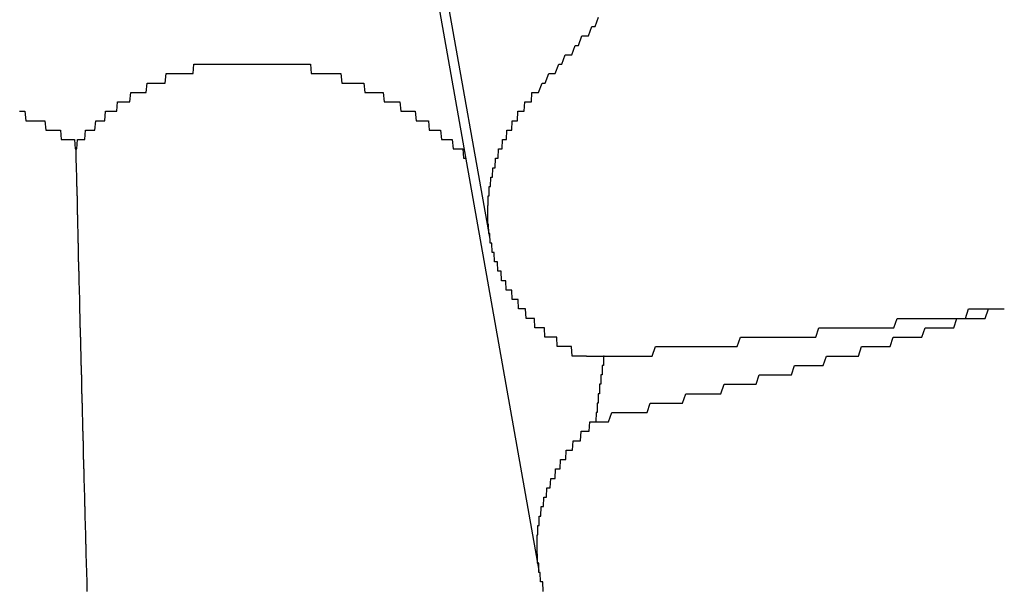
# Model space of a CAD drawing. Extents: x 1107 to 4046, y 937 to 3355.
# Tile 393 of 656: x 2136.579 to 2137.625, y 2701.935 to 2702.54. Entities that reach past the tile are written whole.
import ezdxf

# ---------------------------------------------------------------- set-up
doc = ezdxf.new("R2010")
doc.units = 0
doc.layers.add('KF_VIDA_L___C_REAR', color=7, linetype='CONTINUOUS')

# ---------------------------------------------------------------- blocks, each defined once
blk = doc.blocks.new('KF_VIDA_L___C_REAR')
at = {"layer": 'KF_VIDA_L___C_REAR'}
for p, q in [((-49.90039, 1013.094019), (-49.990228, 1013.601516)), ((-49.848346, 1012.74212), (-49.976021, 1013.463361))]:
    blk.add_line(p, q, dxfattribs=at)
for points in [[(-49.8524, 1013.25, 0), (-49.8489, 1013.25, 0), (-49.8453, 1013.26, 0), (-49.8418, 1013.26, 0), (-49.8382, 1013.27, 0), (-49.8347, 1013.27, 0), (-49.8312, 1013.27, 0), (-49.8276, 1013.28, 0), (-49.8241, 1013.28, 0), (-49.8206, 1013.29, 0), (-49.817, 1013.29, 0), (-49.8135, 1013.29, 0), (-49.81, 1013.3, 0), (-49.8064, 1013.3, 0), (-49.8029, 1013.31, 0), (-49.7994, 1013.31, 0), (-49.7958, 1013.31, 0), (-49.7923, 1013.32, 0), (-49.7888, 1013.32, 0), (-49.7852, 1013.33, 0)], [(-50.3402, 1013.19, 0), (-50.3395, 1013.19, 0), (-50.3388, 1013.2, 0), (-50.3381, 1013.2, 0), (-50.3374, 1013.2, 0), (-50.3367, 1013.2, 0), (-50.3359, 1013.2, 0), (-50.3352, 1013.2, 0), (-50.3345, 1013.2, 0), (-50.3338, 1013.2, 0), (-50.333, 1013.2, 0), (-50.3323, 1013.2, 0), (-50.3316, 1013.2, 0), (-50.3308, 1013.2, 0), (-50.3301, 1013.21, 0), (-50.3293, 1013.21, 0), (-50.3286, 1013.21, 0), (-50.3278, 1013.21, 0), (-50.3271, 1013.21, 0), (-50.3263, 1013.21, 0), (-50.3255, 1013.21, 0), (-50.3248, 1013.21, 0), (-50.324, 1013.21, 0), (-50.3232, 1013.21, 0), (-50.3224, 1013.21, 0), (-50.3217, 1013.21, 0), (-50.3209, 1013.21, 0), (-50.3201, 1013.21, 0), (-50.3193, 1013.22, 0), (-50.3185, 1013.22, 0), (-50.3177, 1013.22, 0), (-50.3169, 1013.22, 0), (-50.3161, 1013.22, 0), (-50.3153, 1013.22, 0), (-50.3145, 1013.22, 0), (-50.3137, 1013.22, 0), (-50.3129, 1013.22, 0), (-50.3121, 1013.22, 0), (-50.3113, 1013.22, 0), (-50.3105, 1013.22, 0), (-50.3096, 1013.22, 0), (-50.3088, 1013.23, 0), (-50.308, 1013.23, 0), (-50.3072, 1013.23, 0), (-50.3063, 1013.23, 0), (-50.3055, 1013.23, 0), (-50.3047, 1013.23, 0), (-50.3038, 1013.23, 0), (-50.303, 1013.23, 0), (-50.3021, 1013.23, 0), (-50.3013, 1013.23, 0), (-50.3004, 1013.23, 0), (-50.2996, 1013.23, 0), (-50.2987, 1013.23, 0), (-50.2979, 1013.23, 0), (-50.297, 1013.23, 0), (-50.2962, 1013.24, 0), (-50.2953, 1013.24, 0), (-50.2944, 1013.24, 0), (-50.2936, 1013.24, 0), (-50.2927, 1013.24, 0), (-50.2918, 1013.24, 0), (-50.2909, 1013.24, 0), (-50.2901, 1013.24, 0), (-50.2892, 1013.24, 0), (-50.2883, 1013.24, 0), (-50.2874, 1013.24, 0), (-50.2865, 1013.24, 0), (-50.2857, 1013.24, 0), (-50.2848, 1013.24, 0), (-50.2839, 1013.24, 0), (-50.283, 1013.24, 0), (-50.2821, 1013.25, 0), (-50.2812, 1013.25, 0), (-50.2803, 1013.25, 0), (-50.2794, 1013.25, 0), (-50.2785, 1013.25, 0), (-50.2776, 1013.25, 0), (-50.2767, 1013.25, 0), (-50.2758, 1013.25, 0), (-50.2749, 1013.25, 0), (-50.274, 1013.25, 0), (-50.2731, 1013.25, 0), (-50.2722, 1013.25, 0), (-50.2713, 1013.25, 0), (-50.2703, 1013.25, 0), (-50.2694, 1013.25, 0), (-50.2685, 1013.25, 0), (-50.2676, 1013.25, 0), (-50.2667, 1013.25, 0), (-50.2658, 1013.25, 0), (-50.2648, 1013.26, 0), (-50.2639, 1013.26, 0), (-50.263, 1013.26, 0), (-50.2621, 1013.26, 0), (-50.2612, 1013.26, 0), (-50.2602, 1013.26, 0), (-50.2593, 1013.26, 0), (-50.2584, 1013.26, 0), (-50.2575, 1013.26, 0), (-50.2565, 1013.26, 0), (-50.2556, 1013.26, 0), (-50.2547, 1013.26, 0), (-50.2537, 1013.26, 0), (-50.2528, 1013.26, 0), (-50.2519, 1013.26, 0), (-50.251, 1013.26, 0), (-50.25, 1013.26, 0), (-50.2491, 1013.26, 0), (-50.2482, 1013.26, 0), (-50.2472, 1013.26, 0), (-50.2463, 1013.26, 0), (-50.2454, 1013.26, 0), (-50.2444, 1013.27, 0), (-50.2435, 1013.27, 0), (-50.2426, 1013.27, 0), (-50.2416, 1013.27, 0), (-50.2407, 1013.27, 0), (-50.2398, 1013.27, 0), (-50.2388, 1013.27, 0), (-50.2379, 1013.27, 0), (-50.2369, 1013.27, 0), (-50.236, 1013.27, 0), (-50.2351, 1013.27, 0), (-50.2341, 1013.27, 0), (-50.2332, 1013.27, 0), (-50.2323, 1013.27, 0), (-50.2313, 1013.27, 0), (-50.2304, 1013.27, 0), (-50.2294, 1013.27, 0), (-50.2285, 1013.27, 0), (-50.2275, 1013.27, 0), (-50.2266, 1013.27, 0), (-50.2256, 1013.27, 0), (-50.2246, 1013.27, 0), (-50.2237, 1013.27, 0), (-50.2227, 1013.27, 0), (-50.2217, 1013.27, 0), (-50.2208, 1013.27, 0), (-50.2198, 1013.27, 0), (-50.2188, 1013.27, 0), (-50.2178, 1013.27, 0), (-50.2169, 1013.27, 0), (-50.2159, 1013.27, 0), (-50.2149, 1013.28, 0), (-50.2139, 1013.28, 0), (-50.2129, 1013.28, 0), (-50.2119, 1013.28, 0), (-50.2109, 1013.28, 0), (-50.2099, 1013.28, 0), (-50.2089, 1013.28, 0), (-50.2079, 1013.28, 0), (-50.2069, 1013.28, 0), (-50.2059, 1013.28, 0), (-50.2049, 1013.28, 0), (-50.2039, 1013.28, 0), (-50.2029, 1013.28, 0), (-50.2019, 1013.28, 0), (-50.2009, 1013.28, 0), (-50.1999, 1013.28, 0), (-50.1989, 1013.28, 0), (-50.1979, 1013.28, 0), (-50.1968, 1013.28, 0), (-50.1958, 1013.28, 0), (-50.1948, 1013.28, 0), (-50.1938, 1013.28, 0), (-50.1928, 1013.28, 0), (-50.1917, 1013.28, 0), (-50.1907, 1013.28, 0), (-50.1897, 1013.28, 0), (-50.1887, 1013.28, 0), (-50.1876, 1013.28, 0), (-50.1866, 1013.28, 0), (-50.1856, 1013.28, 0), (-50.1845, 1013.28, 0), (-50.1835, 1013.28, 0), (-50.1825, 1013.28, 0), (-50.1814, 1013.28, 0), (-50.1804, 1013.28, 0), (-50.1793, 1013.28, 0), (-50.1783, 1013.28, 0), (-50.1773, 1013.28, 0), (-50.1762, 1013.28, 0), (-50.1752, 1013.28, 0), (-50.1741, 1013.28, 0), (-50.1731, 1013.28, 0), (-50.172, 1013.28, 0), (-50.171, 1013.28, 0), (-50.17, 1013.28, 0), (-50.1689, 1013.28, 0), (-50.1679, 1013.28, 0), (-50.1668, 1013.28, 0), (-50.1658, 1013.28, 0), (-50.1647, 1013.28, 0), (-50.1637, 1013.28, 0), (-50.1626, 1013.28, 0), (-50.1616, 1013.28, 0), (-50.1605, 1013.28, 0), (-50.1595, 1013.28, 0), (-50.1584, 1013.28, 0), (-50.1574, 1013.28, 0), (-50.1563, 1013.28, 0), (-50.1553, 1013.28, 0), (-50.1542, 1013.28, 0), (-50.1532, 1013.28, 0), (-50.1521, 1013.28, 0), (-50.1511, 1013.28, 0), (-50.15, 1013.28, 0), (-50.149, 1013.28, 0), (-50.1479, 1013.28, 0), (-50.1469, 1013.28, 0), (-50.1458, 1013.28, 0), (-50.1448, 1013.28, 0), (-50.1437, 1013.28, 0), (-50.1427, 1013.28, 0), (-50.1416, 1013.28, 0), (-50.1406, 1013.28, 0), (-50.1395, 1013.28, 0), (-50.1385, 1013.28, 0), (-50.1374, 1013.28, 0), (-50.1364, 1013.28, 0), (-50.1353, 1013.28, 0), (-50.1343, 1013.28, 0), (-50.1333, 1013.28, 0), (-50.1322, 1013.28, 0), (-50.1312, 1013.28, 0), (-50.1301, 1013.28, 0), (-50.1291, 1013.28, 0), (-50.128, 1013.28, 0), (-50.127, 1013.28, 0), (-50.126, 1013.28, 0), (-50.1249, 1013.28, 0), (-50.1239, 1013.28, 0), (-50.1228, 1013.28, 0), (-50.1218, 1013.28, 0), (-50.1208, 1013.28, 0), (-50.1197, 1013.28, 0), (-50.1187, 1013.28, 0), (-50.1177, 1013.28, 0), (-50.1166, 1013.28, 0), (-50.1156, 1013.28, 0), (-50.1146, 1013.28, 0), (-50.1135, 1013.28, 0), (-50.1125, 1013.28, 0), (-50.1115, 1013.28, 0), (-50.1105, 1013.28, 0), (-50.1094, 1013.28, 0), (-50.1084, 1013.28, 0), (-50.1074, 1013.28, 0), (-50.1064, 1013.28, 0), (-50.1054, 1013.28, 0), (-50.1043, 1013.28, 0), (-50.1033, 1013.28, 0), (-50.1023, 1013.28, 0), (-50.1013, 1013.28, 0), (-50.1003, 1013.28, 0), (-50.0993, 1013.28, 0), (-50.0983, 1013.28, 0), (-50.0973, 1013.28, 0), (-50.0963, 1013.28, 0), (-50.0953, 1013.28, 0), (-50.0943, 1013.28, 0), (-50.0933, 1013.28, 0), (-50.0923, 1013.28, 0), (-50.0913, 1013.28, 0), (-50.0903, 1013.27, 0), (-50.0893, 1013.27, 0), (-50.0883, 1013.27, 0), (-50.0873, 1013.27, 0), (-50.0863, 1013.27, 0), (-50.0854, 1013.27, 0), (-50.0844, 1013.27, 0), (-50.0834, 1013.27, 0), (-50.0824, 1013.27, 0), (-50.0814, 1013.27, 0), (-50.0805, 1013.27, 0), (-50.0795, 1013.27, 0), (-50.0785, 1013.27, 0), (-50.0776, 1013.27, 0), (-50.0766, 1013.27, 0), (-50.0757, 1013.27, 0), (-50.0747, 1013.27, 0), (-50.0737, 1013.27, 0), (-50.0728, 1013.27, 0), (-50.0718, 1013.27, 0), (-50.0709, 1013.27, 0), (-50.07, 1013.27, 0), (-50.069, 1013.27, 0), (-50.0681, 1013.27, 0), (-50.0671, 1013.27, 0), (-50.0662, 1013.27, 0), (-50.0653, 1013.27, 0), (-50.0643, 1013.27, 0), (-50.0634, 1013.27, 0), (-50.0625, 1013.27, 0), (-50.0616, 1013.27, 0), (-50.0606, 1013.27, 0), (-50.0597, 1013.27, 0), (-50.0588, 1013.27, 0), (-50.0578, 1013.26, 0), (-50.0569, 1013.26, 0), (-50.056, 1013.26, 0), (-50.055, 1013.26, 0), (-50.0541, 1013.26, 0), (-50.0532, 1013.26, 0), (-50.0522, 1013.26, 0), (-50.0513, 1013.26, 0), (-50.0504, 1013.26, 0), (-50.0494, 1013.26, 0), (-50.0485, 1013.26, 0), (-50.0475, 1013.26, 0), (-50.0466, 1013.26, 0), (-50.0457, 1013.26, 0), (-50.0447, 1013.26, 0), (-50.0438, 1013.26, 0), (-50.0429, 1013.26, 0), (-50.0419, 1013.26, 0), (-50.041, 1013.26, 0), (-50.0401, 1013.26, 0), (-50.0391, 1013.26, 0), (-50.0382, 1013.26, 0), (-50.0372, 1013.26, 0), (-50.0363, 1013.26, 0), (-50.0354, 1013.26, 0), (-50.0344, 1013.26, 0), (-50.0335, 1013.25, 0), (-50.0326, 1013.25, 0), (-50.0316, 1013.25, 0), (-50.0307, 1013.25, 0), (-50.0297, 1013.25, 0), (-50.0288, 1013.25, 0), (-50.0279, 1013.25, 0), (-50.0269, 1013.25, 0), (-50.026, 1013.25, 0), (-50.0251, 1013.25, 0), (-50.0241, 1013.25, 0), (-50.0232, 1013.25, 0), (-50.0223, 1013.25, 0), (-50.0213, 1013.25, 0), (-50.0204, 1013.25, 0), (-50.0195, 1013.25, 0), (-50.0185, 1013.25, 0), (-50.0176, 1013.25, 0), (-50.0167, 1013.25, 0), (-50.0157, 1013.25, 0), (-50.0148, 1013.25, 0), (-50.0139, 1013.25, 0), (-50.0129, 1013.24, 0), (-50.012, 1013.24, 0), (-50.0111, 1013.24, 0), (-50.0102, 1013.24, 0), (-50.0092, 1013.24, 0), (-50.0083, 1013.24, 0), (-50.0074, 1013.24, 0), (-50.0065, 1013.24, 0), (-50.0055, 1013.24, 0), (-50.0046, 1013.24, 0), (-50.0037, 1013.24, 0), (-50.0028, 1013.24, 0), (-50.0018, 1013.24, 0), (-50.0009, 1013.24, 0), (-50, 1013.24, 0), (-49.9991, 1013.24, 0), (-49.9982, 1013.24, 0), (-49.9972, 1013.24, 0), (-49.9963, 1013.24, 0), (-49.9954, 1013.23, 0), (-49.9945, 1013.23, 0), (-49.9936, 1013.23, 0), (-49.9927, 1013.23, 0), (-49.9918, 1013.23, 0), (-49.9909, 1013.23, 0), (-49.9899, 1013.23, 0), (-49.989, 1013.23, 0), (-49.9881, 1013.23, 0), (-49.9872, 1013.23, 0), (-49.9863, 1013.23, 0), (-49.9854, 1013.23, 0), (-49.9845, 1013.23, 0), (-49.9836, 1013.23, 0), (-49.9827, 1013.23, 0), (-49.9818, 1013.23, 0), (-49.9809, 1013.23, 0), (-49.98, 1013.23, 0), (-49.9791, 1013.22, 0), (-49.9782, 1013.22, 0), (-49.9774, 1013.22, 0), (-49.9765, 1013.22, 0), (-49.9756, 1013.22, 0), (-49.9747, 1013.22, 0), (-49.9738, 1013.22, 0), (-49.9729, 1013.22, 0), (-49.972, 1013.22, 0), (-49.9712, 1013.22, 0), (-49.9703, 1013.22, 0), (-49.9694, 1013.22, 0), (-49.9685, 1013.22, 0), (-49.9677, 1013.22, 0), (-49.9668, 1013.22, 0), (-49.9659, 1013.22, 0), (-49.965, 1013.21, 0), (-49.9642, 1013.21, 0), (-49.9633, 1013.21, 0), (-49.9624, 1013.21, 0), (-49.9616, 1013.21, 0), (-49.9607, 1013.21, 0), (-49.9599, 1013.21, 0), (-49.959, 1013.21, 0), (-49.9582, 1013.21, 0), (-49.9573, 1013.21, 0), (-49.9564, 1013.21, 0), (-49.9556, 1013.21, 0), (-49.9547, 1013.21, 0), (-49.9539, 1013.21, 0), (-49.9531, 1013.21, 0), (-49.9522, 1013.2, 0), (-49.9514, 1013.2, 0), (-49.9505, 1013.2, 0), (-49.9497, 1013.2, 0), (-49.9489, 1013.2, 0), (-49.948, 1013.2, 0), (-49.9472, 1013.2, 0), (-49.9464, 1013.2, 0), (-49.9455, 1013.2, 0), (-49.9447, 1013.2, 0), (-49.9439, 1013.2, 0), (-49.9431, 1013.2, 0), (-49.9422, 1013.2, 0), (-49.9414, 1013.2, 0), (-49.9406, 1013.2, 0), (-49.9398, 1013.19, 0), (-49.939, 1013.19, 0), (-49.9382, 1013.19, 0), (-49.9374, 1013.19, 0), (-49.9366, 1013.19, 0), (-49.9358, 1013.19, 0), (-49.935, 1013.19, 0), (-49.9342, 1013.19, 0), (-49.9334, 1013.19, 0), (-49.9326, 1013.19, 0), (-49.9318, 1013.19, 0), (-49.931, 1013.19, 0), (-49.9302, 1013.19, 0), (-49.9294, 1013.19, 0), (-49.9286, 1013.18, 0), (-49.9279, 1013.18, 0), (-49.9271, 1013.18, 0), (-49.9263, 1013.18, 0)], [(-50.4003, 1013.23, 0), (-50.3993, 1013.23, 0), (-50.3983, 1013.23, 0), (-50.3973, 1013.23, 0), (-50.3963, 1013.23, 0), (-50.3954, 1013.23, 0), (-50.3944, 1013.23, 0), (-50.3934, 1013.22, 0), (-50.3924, 1013.22, 0), (-50.3915, 1013.22, 0), (-50.3905, 1013.22, 0), (-50.3895, 1013.22, 0), (-50.3886, 1013.22, 0), (-50.3876, 1013.22, 0), (-50.3866, 1013.22, 0), (-50.3857, 1013.22, 0), (-50.3847, 1013.22, 0), (-50.3838, 1013.22, 0), (-50.3828, 1013.22, 0), (-50.3819, 1013.22, 0), (-50.3809, 1013.22, 0), (-50.3799, 1013.22, 0), (-50.379, 1013.22, 0), (-50.3781, 1013.22, 0), (-50.3771, 1013.22, 0), (-50.3762, 1013.22, 0), (-50.3752, 1013.22, 0), (-50.3743, 1013.22, 0), (-50.3733, 1013.22, 0), (-50.3724, 1013.21, 0), (-50.3715, 1013.21, 0), (-50.3705, 1013.21, 0), (-50.3696, 1013.21, 0), (-50.3687, 1013.21, 0), (-50.3678, 1013.21, 0), (-50.3668, 1013.21, 0), (-50.3659, 1013.21, 0), (-50.365, 1013.21, 0), (-50.3641, 1013.21, 0), (-50.3632, 1013.21, 0), (-50.3623, 1013.21, 0), (-50.3613, 1013.21, 0), (-50.3604, 1013.21, 0), (-50.3595, 1013.21, 0), (-50.3586, 1013.21, 0), (-50.3577, 1013.21, 0), (-50.3568, 1013.21, 0), (-50.3559, 1013.2, 0), (-50.355, 1013.2, 0), (-50.3541, 1013.2, 0), (-50.3533, 1013.2, 0), (-50.3524, 1013.2, 0), (-50.3515, 1013.2, 0), (-50.3506, 1013.2, 0), (-50.3497, 1013.2, 0), (-50.3488, 1013.2, 0), (-50.348, 1013.2, 0), (-50.3471, 1013.2, 0), (-50.3462, 1013.2, 0), (-50.3454, 1013.2, 0), (-50.3445, 1013.2, 0), (-50.3436, 1013.2, 0), (-50.3428, 1013.2, 0), (-50.3419, 1013.2, 0), (-50.3411, 1013.19, 0), (-50.3402, 1013.19, 0)], [(-49.7982, 1012.97, 0), (-49.7989, 1012.97, 0), (-49.7996, 1012.97, 0), (-49.8003, 1012.97, 0), (-49.801, 1012.97, 0), (-49.8017, 1012.97, 0), (-49.8024, 1012.97, 0), (-49.8031, 1012.97, 0), (-49.8038, 1012.97, 0), (-49.8045, 1012.97, 0), (-49.8052, 1012.97, 0), (-49.8059, 1012.97, 0), (-49.8065, 1012.97, 0), (-49.8072, 1012.97, 0), (-49.8079, 1012.97, 0), (-49.8086, 1012.97, 0), (-49.8093, 1012.97, 0), (-49.8099, 1012.97, 0), (-49.8106, 1012.97, 0), (-49.8113, 1012.97, 0), (-49.8119, 1012.97, 0), (-49.8126, 1012.97, 0), (-49.8133, 1012.97, 0), (-49.8139, 1012.98, 0), (-49.8146, 1012.98, 0), (-49.8152, 1012.98, 0), (-49.8159, 1012.98, 0), (-49.8165, 1012.98, 0), (-49.8172, 1012.98, 0), (-49.8178, 1012.98, 0), (-49.8185, 1012.98, 0), (-49.8191, 1012.98, 0), (-49.8197, 1012.98, 0), (-49.8204, 1012.98, 0), (-49.821, 1012.98, 0), (-49.8216, 1012.98, 0), (-49.8223, 1012.98, 0), (-49.8229, 1012.98, 0), (-49.8235, 1012.98, 0), (-49.8241, 1012.98, 0), (-49.8248, 1012.98, 0), (-49.8254, 1012.98, 0), (-49.826, 1012.98, 0), (-49.8266, 1012.98, 0), (-49.8272, 1012.98, 0), (-49.8278, 1012.98, 0), (-49.8285, 1012.98, 0), (-49.8291, 1012.98, 0), (-49.8297, 1012.99, 0), (-49.8303, 1012.99, 0), (-49.8309, 1012.99, 0), (-49.8315, 1012.99, 0), (-49.8321, 1012.99, 0), (-49.8327, 1012.99, 0), (-49.8333, 1012.99, 0), (-49.8339, 1012.99, 0), (-49.8345, 1012.99, 0), (-49.8351, 1012.99, 0), (-49.8357, 1012.99, 0), (-49.8363, 1012.99, 0), (-49.8369, 1012.99, 0), (-49.8375, 1012.99, 0), (-49.8381, 1012.99, 0), (-49.8387, 1012.99, 0), (-49.8393, 1012.99, 0), (-49.8398, 1012.99, 0), (-49.8404, 1012.99, 0), (-49.841, 1012.99, 0), (-49.8416, 1012.99, 0), (-49.8422, 1012.99, 0), (-49.8427, 1013, 0), (-49.8433, 1013, 0), (-49.8439, 1013, 0), (-49.8445, 1013, 0), (-49.845, 1013, 0), (-49.8456, 1013, 0), (-49.8462, 1013, 0), (-49.8467, 1013, 0), (-49.8473, 1013, 0), (-49.8479, 1013, 0), (-49.8484, 1013, 0), (-49.849, 1013, 0), (-49.8495, 1013, 0), (-49.8501, 1013, 0), (-49.8506, 1013, 0), (-49.8512, 1013, 0), (-49.8517, 1013, 0), (-49.8523, 1013, 0), (-49.8528, 1013, 0), (-49.8533, 1013.01, 0), (-49.8539, 1013.01, 0), (-49.8544, 1013.01, 0), (-49.8549, 1013.01, 0), (-49.8555, 1013.01, 0), (-49.856, 1013.01, 0), (-49.8565, 1013.01, 0), (-49.8571, 1013.01, 0), (-49.8576, 1013.01, 0), (-49.8581, 1013.01, 0), (-49.8586, 1013.01, 0), (-49.8591, 1013.01, 0), (-49.8596, 1013.01, 0), (-49.8602, 1013.01, 0), (-49.8607, 1013.01, 0), (-49.8612, 1013.01, 0), (-49.8617, 1013.01, 0), (-49.8622, 1013.01, 0), (-49.8627, 1013.02, 0), (-49.8632, 1013.02, 0), (-49.8637, 1013.02, 0), (-49.8641, 1013.02, 0), (-49.8646, 1013.02, 0), (-49.8651, 1013.02, 0), (-49.8656, 1013.02, 0), (-49.8661, 1013.02, 0), (-49.8666, 1013.02, 0), (-49.867, 1013.02, 0), (-49.8675, 1013.02, 0), (-49.868, 1013.02, 0), (-49.8684, 1013.02, 0), (-49.8689, 1013.02, 0), (-49.8694, 1013.02, 0), (-49.8698, 1013.02, 0), (-49.8703, 1013.02, 0), (-49.8707, 1013.03, 0), (-49.8712, 1013.03, 0), (-49.8716, 1013.03, 0), (-49.8721, 1013.03, 0), (-49.8725, 1013.03, 0), (-49.8729, 1013.03, 0), (-49.8734, 1013.03, 0), (-49.8738, 1013.03, 0), (-49.8742, 1013.03, 0), (-49.8746, 1013.03, 0), (-49.8751, 1013.03, 0), (-49.8755, 1013.03, 0), (-49.8759, 1013.03, 0), (-49.8763, 1013.03, 0), (-49.8767, 1013.03, 0), (-49.8771, 1013.03, 0), (-49.8775, 1013.04, 0), (-49.8779, 1013.04, 0), (-49.8783, 1013.04, 0), (-49.8787, 1013.04, 0), (-49.8791, 1013.04, 0), (-49.8795, 1013.04, 0), (-49.8799, 1013.04, 0), (-49.8803, 1013.04, 0), (-49.8806, 1013.04, 0), (-49.881, 1013.04, 0), (-49.8814, 1013.04, 0), (-49.8818, 1013.04, 0), (-49.8821, 1013.04, 0), (-49.8825, 1013.04, 0), (-49.8829, 1013.04, 0), (-49.8832, 1013.04, 0), (-49.8836, 1013.05, 0), (-49.8839, 1013.05, 0), (-49.8843, 1013.05, 0), (-49.8846, 1013.05, 0), (-49.8849, 1013.05, 0), (-49.8853, 1013.05, 0), (-49.8856, 1013.05, 0), (-49.8859, 1013.05, 0), (-49.8863, 1013.05, 0), (-49.8866, 1013.05, 0), (-49.8869, 1013.05, 0), (-49.8872, 1013.05, 0), (-49.8876, 1013.05, 0), (-49.8879, 1013.05, 0), (-49.8882, 1013.05, 0), (-49.8885, 1013.06, 0), (-49.8888, 1013.06, 0), (-49.8891, 1013.06, 0), (-49.8894, 1013.06, 0), (-49.8897, 1013.06, 0), (-49.89, 1013.06, 0), (-49.8902, 1013.06, 0), (-49.8905, 1013.06, 0), (-49.8908, 1013.06, 0), (-49.8911, 1013.06, 0), (-49.8914, 1013.06, 0), (-49.8916, 1013.06, 0), (-49.8919, 1013.06, 0), (-49.8922, 1013.06, 0), (-49.8924, 1013.07, 0), (-49.8927, 1013.07, 0), (-49.8929, 1013.07, 0), (-49.8932, 1013.07, 0), (-49.8934, 1013.07, 0), (-49.8937, 1013.07, 0), (-49.8939, 1013.07, 0), (-49.8942, 1013.07, 0), (-49.8944, 1013.07, 0), (-49.8946, 1013.07, 0), (-49.8949, 1013.07, 0), (-49.8951, 1013.07, 0), (-49.8953, 1013.07, 0), (-49.8955, 1013.07, 0), (-49.8957, 1013.07, 0), (-49.896, 1013.08, 0), (-49.8962, 1013.08, 0), (-49.8964, 1013.08, 0), (-49.8966, 1013.08, 0), (-49.8968, 1013.08, 0), (-49.897, 1013.08, 0), (-49.8972, 1013.08, 0), (-49.8974, 1013.08, 0), (-49.8975, 1013.08, 0), (-49.8977, 1013.08, 0), (-49.8979, 1013.08, 0), (-49.8981, 1013.08, 0), (-49.8983, 1013.08, 0), (-49.8984, 1013.08, 0), (-49.8986, 1013.09, 0), (-49.8988, 1013.09, 0), (-49.8989, 1013.09, 0), (-49.8991, 1013.09, 0), (-49.8992, 1013.09, 0), (-49.8994, 1013.09, 0), (-49.8995, 1013.09, 0), (-49.8997, 1013.09, 0), (-49.8998, 1013.09, 0), (-49.8999, 1013.09, 0), (-49.9001, 1013.09, 0), (-49.9002, 1013.09, 0), (-49.9003, 1013.09, 0), (-49.9005, 1013.09, 0), (-49.9006, 1013.1, 0), (-49.9007, 1013.1, 0), (-49.9008, 1013.1, 0), (-49.9009, 1013.1, 0), (-49.901, 1013.1, 0), (-49.9011, 1013.1, 0), (-49.9012, 1013.1, 0), (-49.9013, 1013.1, 0), (-49.9014, 1013.1, 0), (-49.9015, 1013.1, 0), (-49.9016, 1013.1, 0), (-49.9017, 1013.1, 0), (-49.9018, 1013.1, 0), (-49.9019, 1013.1, 0), (-49.902, 1013.11, 0), (-49.902, 1013.11, 0), (-49.9021, 1013.11, 0), (-49.9022, 1013.11, 0), (-49.9022, 1013.11, 0), (-49.9023, 1013.11, 0), (-49.9024, 1013.11, 0), (-49.9024, 1013.11, 0), (-49.9025, 1013.11, 0), (-49.9025, 1013.11, 0), (-49.9026, 1013.11, 0), (-49.9026, 1013.11, 0), (-49.9026, 1013.11, 0), (-49.9027, 1013.11, 0), (-49.9027, 1013.12, 0), (-49.9027, 1013.12, 0), (-49.9028, 1013.12, 0), (-49.9028, 1013.12, 0), (-49.9028, 1013.12, 0), (-49.9028, 1013.12, 0), (-49.9028, 1013.12, 0), (-49.9029, 1013.12, 0), (-49.9029, 1013.12, 0), (-49.9029, 1013.12, 0), (-49.9029, 1013.12, 0), (-49.9029, 1013.12, 0), (-49.9029, 1013.12, 0), (-49.9029, 1013.12, 0), (-49.9029, 1013.13, 0), (-49.9028, 1013.13, 0), (-49.9028, 1013.13, 0), (-49.9028, 1013.13, 0), (-49.9028, 1013.13, 0), (-49.9028, 1013.13, 0), (-49.9027, 1013.13, 0), (-49.9027, 1013.13, 0), (-49.9027, 1013.13, 0), (-49.9026, 1013.13, 0), (-49.9026, 1013.13, 0), (-49.9025, 1013.13, 0), (-49.9025, 1013.13, 0), (-49.9024, 1013.14, 0), (-49.9024, 1013.14, 0), (-49.9023, 1013.14, 0), (-49.9023, 1013.14, 0), (-49.9022, 1013.14, 0), (-49.9021, 1013.14, 0), (-49.9021, 1013.14, 0), (-49.902, 1013.14, 0), (-49.9019, 1013.14, 0), (-49.9018, 1013.14, 0), (-49.9018, 1013.14, 0), (-49.9017, 1013.14, 0), (-49.9016, 1013.14, 0), (-49.9015, 1013.14, 0), (-49.9014, 1013.15, 0), (-49.9013, 1013.15, 0), (-49.9012, 1013.15, 0), (-49.9011, 1013.15, 0), (-49.901, 1013.15, 0), (-49.9008, 1013.15, 0), (-49.9007, 1013.15, 0), (-49.9006, 1013.15, 0), (-49.9005, 1013.15, 0), (-49.9004, 1013.15, 0), (-49.9002, 1013.15, 0), (-49.9001, 1013.15, 0), (-49.9, 1013.15, 0), (-49.8998, 1013.16, 0), (-49.8997, 1013.16, 0), (-49.8995, 1013.16, 0), (-49.8994, 1013.16, 0), (-49.8992, 1013.16, 0), (-49.8991, 1013.16, 0), (-49.8989, 1013.16, 0), (-49.8988, 1013.16, 0), (-49.8986, 1013.16, 0), (-49.8984, 1013.16, 0), (-49.8982, 1013.16, 0), (-49.8981, 1013.16, 0), (-49.8979, 1013.16, 0), (-49.8977, 1013.17, 0), (-49.8975, 1013.17, 0), (-49.8973, 1013.17, 0), (-49.8971, 1013.17, 0), (-49.8969, 1013.17, 0), (-49.8967, 1013.17, 0), (-49.8965, 1013.17, 0), (-49.8963, 1013.17, 0), (-49.8961, 1013.17, 0), (-49.8959, 1013.17, 0), (-49.8957, 1013.17, 0), (-49.8955, 1013.17, 0), (-49.8952, 1013.17, 0), (-49.895, 1013.17, 0), (-49.8948, 1013.18, 0), (-49.8945, 1013.18, 0), (-49.8943, 1013.18, 0), (-49.8941, 1013.18, 0), (-49.8938, 1013.18, 0), (-49.8936, 1013.18, 0), (-49.8933, 1013.18, 0), (-49.8931, 1013.18, 0), (-49.8928, 1013.18, 0), (-49.8926, 1013.18, 0), (-49.8923, 1013.18, 0), (-49.892, 1013.18, 0), (-49.8918, 1013.18, 0), (-49.8915, 1013.19, 0), (-49.8912, 1013.19, 0), (-49.8909, 1013.19, 0), (-49.8906, 1013.19, 0), (-49.8904, 1013.19, 0), (-49.8901, 1013.19, 0), (-49.8898, 1013.19, 0), (-49.8895, 1013.19, 0), (-49.8892, 1013.19, 0), (-49.8889, 1013.19, 0), (-49.8886, 1013.19, 0), (-49.8883, 1013.19, 0), (-49.888, 1013.19, 0), (-49.8877, 1013.19, 0), (-49.8873, 1013.2, 0), (-49.887, 1013.2, 0), (-49.8867, 1013.2, 0), (-49.8864, 1013.2, 0), (-49.886, 1013.2, 0), (-49.8857, 1013.2, 0), (-49.8854, 1013.2, 0), (-49.885, 1013.2, 0), (-49.8847, 1013.2, 0), (-49.8844, 1013.2, 0), (-49.884, 1013.2, 0), (-49.8837, 1013.2, 0), (-49.8833, 1013.2, 0), (-49.883, 1013.2, 0), (-49.8826, 1013.21, 0), (-49.8823, 1013.21, 0), (-49.8819, 1013.21, 0), (-49.8815, 1013.21, 0), (-49.8812, 1013.21, 0), (-49.8808, 1013.21, 0), (-49.8804, 1013.21, 0), (-49.8801, 1013.21, 0), (-49.8797, 1013.21, 0), (-49.8793, 1013.21, 0), (-49.8789, 1013.21, 0), (-49.8786, 1013.21, 0), (-49.8782, 1013.21, 0), (-49.8778, 1013.21, 0), (-49.8774, 1013.21, 0), (-49.877, 1013.22, 0), (-49.8766, 1013.22, 0), (-49.8762, 1013.22, 0), (-49.8758, 1013.22, 0), (-49.8754, 1013.22, 0), (-49.875, 1013.22, 0), (-49.8746, 1013.22, 0), (-49.8742, 1013.22, 0), (-49.8738, 1013.22, 0), (-49.8734, 1013.22, 0), (-49.8729, 1013.22, 0), (-49.8725, 1013.22, 0), (-49.8721, 1013.22, 0), (-49.8717, 1013.22, 0), (-49.8712, 1013.22, 0), (-49.8708, 1013.23, 0), (-49.8704, 1013.23, 0), (-49.87, 1013.23, 0), (-49.8695, 1013.23, 0), (-49.8691, 1013.23, 0), (-49.8686, 1013.23, 0), (-49.8682, 1013.23, 0), (-49.8678, 1013.23, 0), (-49.8673, 1013.23, 0), (-49.8669, 1013.23, 0), (-49.8664, 1013.23, 0), (-49.866, 1013.23, 0), (-49.8655, 1013.23, 0), (-49.8651, 1013.23, 0), (-49.8646, 1013.23, 0), (-49.8641, 1013.23, 0), (-49.8637, 1013.24, 0), (-49.8632, 1013.24, 0), (-49.8628, 1013.24, 0), (-49.8623, 1013.24, 0), (-49.8618, 1013.24, 0), (-49.8614, 1013.24, 0), (-49.8609, 1013.24, 0), (-49.8604, 1013.24, 0), (-49.8599, 1013.24, 0), (-49.8594, 1013.24, 0), (-49.859, 1013.24, 0), (-49.8585, 1013.24, 0), (-49.858, 1013.24, 0), (-49.8575, 1013.24, 0), (-49.857, 1013.24, 0), (-49.8565, 1013.24, 0), (-49.856, 1013.25, 0), (-49.8555, 1013.25, 0), (-49.855, 1013.25, 0), (-49.8545, 1013.25, 0), (-49.854, 1013.25, 0), (-49.8535, 1013.25, 0), (-49.8529, 1013.25, 0), (-49.8524, 1013.25, 0)], [(-50.3283, 1012.72, 0), (-50.3284, 1012.73, 0), (-50.3285, 1012.73, 0), (-50.3286, 1012.74, 0), (-50.3287, 1012.74, 0), (-50.3288, 1012.74, 0), (-50.329, 1012.75, 0), (-50.3291, 1012.75, 0), (-50.3292, 1012.75, 0), (-50.3293, 1012.76, 0), (-50.3294, 1012.76, 0), (-50.3295, 1012.77, 0), (-50.3296, 1012.77, 0), (-50.3297, 1012.77, 0), (-50.3298, 1012.78, 0), (-50.3299, 1012.78, 0), (-50.33, 1012.79, 0), (-50.3301, 1012.79, 0), (-50.3302, 1012.79, 0), (-50.3304, 1012.8, 0), (-50.3305, 1012.8, 0), (-50.3306, 1012.81, 0), (-50.3307, 1012.81, 0), (-50.3308, 1012.81, 0), (-50.3309, 1012.82, 0), (-50.331, 1012.82, 0), (-50.3311, 1012.83, 0), (-50.3312, 1012.83, 0), (-50.3313, 1012.83, 0), (-50.3314, 1012.84, 0), (-50.3315, 1012.84, 0), (-50.3316, 1012.85, 0), (-50.3317, 1012.85, 0), (-50.3318, 1012.85, 0), (-50.3319, 1012.86, 0), (-50.332, 1012.86, 0), (-50.3321, 1012.86, 0), (-50.3322, 1012.87, 0), (-50.3323, 1012.87, 0), (-50.3324, 1012.88, 0), (-50.3325, 1012.88, 0), (-50.3326, 1012.88, 0), (-50.3327, 1012.89, 0), (-50.3328, 1012.89, 0), (-50.3329, 1012.9, 0), (-50.333, 1012.9, 0), (-50.3331, 1012.9, 0), (-50.3332, 1012.91, 0), (-50.3333, 1012.91, 0), (-50.3334, 1012.92, 0), (-50.3335, 1012.92, 0), (-50.3336, 1012.92, 0), (-50.3337, 1012.93, 0), (-50.3338, 1012.93, 0), (-50.3339, 1012.93, 0), (-50.334, 1012.94, 0), (-50.3341, 1012.94, 0), (-50.3342, 1012.95, 0), (-50.3343, 1012.95, 0), (-50.3344, 1012.95, 0), (-50.3345, 1012.96, 0), (-50.3346, 1012.96, 0), (-50.3347, 1012.97, 0), (-50.3348, 1012.97, 0), (-50.3349, 1012.97, 0), (-50.335, 1012.98, 0), (-50.3351, 1012.98, 0), (-50.3352, 1012.99, 0), (-50.3353, 1012.99, 0), (-50.3354, 1012.99, 0), (-50.3355, 1013, 0), (-50.3356, 1013, 0), (-50.3357, 1013, 0), (-50.3358, 1013.01, 0), (-50.3359, 1013.01, 0), (-50.336, 1013.02, 0), (-50.336, 1013.02, 0), (-50.3361, 1013.02, 0), (-50.3362, 1013.03, 0), (-50.3363, 1013.03, 0), (-50.3364, 1013.04, 0), (-50.3365, 1013.04, 0), (-50.3366, 1013.04, 0), (-50.3367, 1013.05, 0), (-50.3368, 1013.05, 0), (-50.3369, 1013.05, 0), (-50.337, 1013.06, 0), (-50.3371, 1013.06, 0), (-50.3372, 1013.07, 0), (-50.3373, 1013.07, 0), (-50.3374, 1013.07, 0), (-50.3375, 1013.08, 0), (-50.3376, 1013.08, 0), (-50.3376, 1013.09, 0), (-50.3377, 1013.09, 0), (-50.3378, 1013.09, 0), (-50.3379, 1013.1, 0), (-50.338, 1013.1, 0), (-50.3381, 1013.11, 0), (-50.3382, 1013.11, 0), (-50.3383, 1013.11, 0), (-50.3384, 1013.12, 0), (-50.3385, 1013.12, 0), (-50.3386, 1013.12, 0), (-50.3387, 1013.13, 0), (-50.3388, 1013.13, 0), (-50.3388, 1013.14, 0), (-50.3389, 1013.14, 0), (-50.339, 1013.14, 0), (-50.3391, 1013.15, 0), (-50.3392, 1013.15, 0), (-50.3393, 1013.16, 0), (-50.3394, 1013.16, 0), (-50.3395, 1013.16, 0), (-50.3396, 1013.17, 0), (-50.3397, 1013.17, 0), (-50.3398, 1013.17, 0), (-50.3399, 1013.18, 0), (-50.3399, 1013.18, 0), (-50.34, 1013.19, 0), (-50.3401, 1013.19, 0), (-50.3402, 1013.19, 0)], [(-49.7982, 1012.97, 0), (-49.7947, 1012.97, 0), (-49.7912, 1012.97, 0), (-49.7877, 1012.97, 0), (-49.7842, 1012.97, 0), (-49.7807, 1012.97, 0), (-49.7772, 1012.97, 0), (-49.7737, 1012.97, 0), (-49.7702, 1012.97, 0), (-49.7668, 1012.97, 0), (-49.7633, 1012.97, 0), (-49.7598, 1012.97, 0), (-49.7563, 1012.97, 0), (-49.7528, 1012.97, 0), (-49.7493, 1012.97, 0), (-49.7458, 1012.97, 0), (-49.7424, 1012.97, 0), (-49.7389, 1012.97, 0), (-49.7354, 1012.97, 0), (-49.7319, 1012.97, 0), (-49.7284, 1012.97, 0), (-49.7249, 1012.98, 0), (-49.7214, 1012.98, 0), (-49.718, 1012.98, 0), (-49.7145, 1012.98, 0), (-49.711, 1012.98, 0), (-49.7075, 1012.98, 0), (-49.704, 1012.98, 0), (-49.7006, 1012.98, 0), (-49.6971, 1012.98, 0), (-49.6936, 1012.98, 0), (-49.6901, 1012.98, 0), (-49.6866, 1012.98, 0), (-49.6831, 1012.98, 0), (-49.6797, 1012.98, 0), (-49.6762, 1012.98, 0), (-49.6727, 1012.98, 0), (-49.6692, 1012.98, 0), (-49.6658, 1012.98, 0), (-49.6623, 1012.98, 0), (-49.6588, 1012.98, 0), (-49.6553, 1012.98, 0), (-49.6518, 1012.98, 0), (-49.6484, 1012.98, 0), (-49.6449, 1012.98, 0), (-49.6414, 1012.98, 0), (-49.6379, 1012.98, 0), (-49.6345, 1012.99, 0), (-49.631, 1012.99, 0), (-49.6275, 1012.99, 0), (-49.624, 1012.99, 0), (-49.6206, 1012.99, 0), (-49.6171, 1012.99, 0), (-49.6136, 1012.99, 0), (-49.6101, 1012.99, 0), (-49.6067, 1012.99, 0), (-49.6032, 1012.99, 0), (-49.5997, 1012.99, 0), (-49.5963, 1012.99, 0), (-49.5928, 1012.99, 0), (-49.5893, 1012.99, 0), (-49.5858, 1012.99, 0), (-49.5824, 1012.99, 0), (-49.5789, 1012.99, 0), (-49.5754, 1012.99, 0), (-49.572, 1012.99, 0), (-49.5685, 1012.99, 0), (-49.565, 1012.99, 0), (-49.5616, 1012.99, 0), (-49.5581, 1012.99, 0), (-49.5546, 1012.99, 0), (-49.5512, 1013, 0), (-49.5477, 1013, 0), (-49.5442, 1013, 0), (-49.5408, 1013, 0), (-49.5373, 1013, 0), (-49.5338, 1013, 0), (-49.5304, 1013, 0), (-49.5269, 1013, 0), (-49.5235, 1013, 0), (-49.52, 1013, 0), (-49.5165, 1013, 0), (-49.5131, 1013, 0), (-49.5096, 1013, 0), (-49.5061, 1013, 0), (-49.5027, 1013, 0), (-49.4992, 1013, 0), (-49.4958, 1013, 0), (-49.4923, 1013, 0), (-49.4888, 1013, 0), (-49.4854, 1013, 0), (-49.4819, 1013, 0), (-49.4785, 1013, 0), (-49.475, 1013, 0), (-49.4716, 1013, 0), (-49.4681, 1013.01, 0), (-49.4647, 1013.01, 0), (-49.4612, 1013.01, 0), (-49.4577, 1013.01, 0), (-49.4543, 1013.01, 0), (-49.4508, 1013.01, 0), (-49.4474, 1013.01, 0), (-49.4439, 1013.01, 0), (-49.4405, 1013.01, 0), (-49.437, 1013.01, 0), (-49.4336, 1013.01, 0), (-49.4301, 1013.01, 0), (-49.4267, 1013.01, 0), (-49.4232, 1013.01, 0), (-49.4198, 1013.01, 0), (-49.4163, 1013.01, 0), (-49.4129, 1013.01, 0), (-49.4094, 1013.01, 0), (-49.406, 1013.01, 0), (-49.4025, 1013.01, 0), (-49.3991, 1013.01, 0), (-49.3956, 1013.01, 0), (-49.3922, 1013.02, 0), (-49.3887, 1013.02, 0), (-49.3853, 1013.02, 0), (-49.3819, 1013.02, 0), (-49.3784, 1013.02, 0), (-49.375, 1013.02, 0), (-49.3715, 1013.02, 0), (-49.3681, 1013.02, 0), (-49.3646, 1013.02, 0), (-49.3612, 1013.02, 0), (-49.3578, 1013.02, 0), (-49.3543, 1013.02, 0)], [(-49.7884, 1012.9, 0), (-49.7849, 1012.9, 0), (-49.7815, 1012.9, 0), (-49.7781, 1012.9, 0), (-49.7747, 1012.9, 0), (-49.7713, 1012.91, 0), (-49.7678, 1012.91, 0), (-49.7644, 1012.91, 0), (-49.761, 1012.91, 0), (-49.7576, 1012.91, 0), (-49.7542, 1012.91, 0), (-49.7508, 1012.91, 0), (-49.7473, 1012.91, 0), (-49.7439, 1012.91, 0), (-49.7405, 1012.91, 0), (-49.7371, 1012.91, 0), (-49.7337, 1012.91, 0), (-49.7303, 1012.92, 0), (-49.7269, 1012.92, 0), (-49.7234, 1012.92, 0), (-49.72, 1012.92, 0), (-49.7166, 1012.92, 0), (-49.7132, 1012.92, 0), (-49.7098, 1012.92, 0), (-49.7064, 1012.92, 0), (-49.703, 1012.92, 0), (-49.6996, 1012.92, 0), (-49.6962, 1012.92, 0), (-49.6927, 1012.93, 0), (-49.6893, 1012.93, 0), (-49.6859, 1012.93, 0), (-49.6825, 1012.93, 0), (-49.6791, 1012.93, 0), (-49.6757, 1012.93, 0), (-49.6723, 1012.93, 0), (-49.6689, 1012.93, 0), (-49.6655, 1012.93, 0), (-49.6621, 1012.93, 0), (-49.6587, 1012.93, 0), (-49.6553, 1012.93, 0), (-49.6519, 1012.94, 0), (-49.6485, 1012.94, 0), (-49.6451, 1012.94, 0), (-49.6417, 1012.94, 0), (-49.6383, 1012.94, 0), (-49.6349, 1012.94, 0), (-49.6315, 1012.94, 0), (-49.6281, 1012.94, 0), (-49.6247, 1012.94, 0), (-49.6213, 1012.94, 0), (-49.6179, 1012.94, 0), (-49.6145, 1012.95, 0), (-49.6111, 1012.95, 0), (-49.6077, 1012.95, 0), (-49.6043, 1012.95, 0), (-49.6009, 1012.95, 0), (-49.5975, 1012.95, 0), (-49.5941, 1012.95, 0), (-49.5907, 1012.95, 0), (-49.5873, 1012.95, 0), (-49.5839, 1012.95, 0), (-49.5805, 1012.95, 0), (-49.5771, 1012.96, 0), (-49.5737, 1012.96, 0), (-49.5703, 1012.96, 0), (-49.5669, 1012.96, 0), (-49.5635, 1012.96, 0), (-49.5601, 1012.96, 0), (-49.5568, 1012.96, 0), (-49.5534, 1012.96, 0), (-49.55, 1012.96, 0), (-49.5466, 1012.96, 0), (-49.5432, 1012.97, 0), (-49.5398, 1012.97, 0), (-49.5364, 1012.97, 0), (-49.533, 1012.97, 0), (-49.5297, 1012.97, 0), (-49.5263, 1012.97, 0), (-49.5229, 1012.97, 0), (-49.5195, 1012.97, 0), (-49.5161, 1012.97, 0), (-49.5127, 1012.97, 0), (-49.5093, 1012.97, 0), (-49.506, 1012.98, 0), (-49.5026, 1012.98, 0), (-49.4992, 1012.98, 0), (-49.4958, 1012.98, 0), (-49.4924, 1012.98, 0), (-49.4891, 1012.98, 0), (-49.4857, 1012.98, 0), (-49.4823, 1012.98, 0), (-49.4789, 1012.98, 0), (-49.4755, 1012.98, 0), (-49.4722, 1012.99, 0), (-49.4688, 1012.99, 0), (-49.4654, 1012.99, 0), (-49.462, 1012.99, 0), (-49.4587, 1012.99, 0), (-49.4553, 1012.99, 0), (-49.4519, 1012.99, 0), (-49.4485, 1012.99, 0), (-49.4452, 1012.99, 0), (-49.4418, 1012.99, 0), (-49.4384, 1013, 0), (-49.4351, 1013, 0), (-49.4317, 1013, 0), (-49.4283, 1013, 0), (-49.4249, 1013, 0), (-49.4216, 1013, 0), (-49.4182, 1013, 0), (-49.4148, 1013, 0), (-49.4115, 1013, 0), (-49.4081, 1013, 0), (-49.4047, 1013.01, 0), (-49.4014, 1013.01, 0), (-49.398, 1013.01, 0), (-49.3946, 1013.01, 0), (-49.3913, 1013.01, 0), (-49.3879, 1013.01, 0), (-49.3846, 1013.01, 0), (-49.3812, 1013.01, 0), (-49.3778, 1013.01, 0), (-49.3745, 1013.01, 0), (-49.3711, 1013.02, 0), (-49.3678, 1013.02, 0), (-49.3644, 1013.02, 0), (-49.361, 1013.02, 0), (-49.3577, 1013.02, 0), (-49.3543, 1013.02, 0)], [(-49.7792, 1012.97, 0), (-49.7793, 1012.97, 0), (-49.7794, 1012.97, 0), (-49.7795, 1012.97, 0), (-49.7796, 1012.97, 0), (-49.7796, 1012.97, 0), (-49.7797, 1012.97, 0), (-49.7798, 1012.97, 0), (-49.7799, 1012.97, 0), (-49.78, 1012.96, 0), (-49.78, 1012.96, 0), (-49.7801, 1012.96, 0), (-49.7802, 1012.96, 0), (-49.7803, 1012.96, 0), (-49.7804, 1012.96, 0), (-49.7804, 1012.96, 0), (-49.7805, 1012.96, 0), (-49.7806, 1012.96, 0), (-49.7807, 1012.96, 0), (-49.7808, 1012.96, 0), (-49.7808, 1012.96, 0), (-49.7809, 1012.96, 0), (-49.781, 1012.96, 0), (-49.7811, 1012.96, 0), (-49.7811, 1012.96, 0), (-49.7812, 1012.96, 0), (-49.7813, 1012.96, 0), (-49.7814, 1012.96, 0), (-49.7815, 1012.96, 0), (-49.7815, 1012.95, 0), (-49.7816, 1012.95, 0), (-49.7817, 1012.95, 0), (-49.7818, 1012.95, 0), (-49.7818, 1012.95, 0), (-49.7819, 1012.95, 0), (-49.782, 1012.95, 0), (-49.7821, 1012.95, 0), (-49.7821, 1012.95, 0), (-49.7822, 1012.95, 0), (-49.7823, 1012.95, 0), (-49.7824, 1012.95, 0), (-49.7824, 1012.95, 0), (-49.7825, 1012.95, 0), (-49.7826, 1012.95, 0), (-49.7827, 1012.95, 0), (-49.7827, 1012.95, 0), (-49.7828, 1012.95, 0), (-49.7829, 1012.95, 0), (-49.783, 1012.94, 0), (-49.783, 1012.94, 0), (-49.7831, 1012.94, 0), (-49.7832, 1012.94, 0), (-49.7833, 1012.94, 0), (-49.7833, 1012.94, 0), (-49.7834, 1012.94, 0), (-49.7835, 1012.94, 0), (-49.7835, 1012.94, 0), (-49.7836, 1012.94, 0), (-49.7837, 1012.94, 0), (-49.7838, 1012.94, 0), (-49.7838, 1012.94, 0), (-49.7839, 1012.94, 0), (-49.784, 1012.94, 0), (-49.784, 1012.94, 0), (-49.7841, 1012.94, 0), (-49.7842, 1012.94, 0), (-49.7843, 1012.94, 0), (-49.7843, 1012.93, 0), (-49.7844, 1012.93, 0), (-49.7845, 1012.93, 0), (-49.7845, 1012.93, 0), (-49.7846, 1012.93, 0), (-49.7847, 1012.93, 0), (-49.7848, 1012.93, 0), (-49.7848, 1012.93, 0), (-49.7849, 1012.93, 0), (-49.785, 1012.93, 0), (-49.785, 1012.93, 0), (-49.7851, 1012.93, 0), (-49.7852, 1012.93, 0), (-49.7852, 1012.93, 0), (-49.7853, 1012.93, 0), (-49.7854, 1012.93, 0), (-49.7854, 1012.93, 0), (-49.7855, 1012.93, 0), (-49.7856, 1012.92, 0), (-49.7856, 1012.92, 0), (-49.7857, 1012.92, 0), (-49.7858, 1012.92, 0), (-49.7858, 1012.92, 0), (-49.7859, 1012.92, 0), (-49.786, 1012.92, 0), (-49.7861, 1012.92, 0), (-49.7861, 1012.92, 0), (-49.7862, 1012.92, 0), (-49.7862, 1012.92, 0), (-49.7863, 1012.92, 0), (-49.7864, 1012.92, 0), (-49.7864, 1012.92, 0), (-49.7865, 1012.92, 0), (-49.7866, 1012.92, 0), (-49.7866, 1012.92, 0), (-49.7867, 1012.92, 0), (-49.7868, 1012.91, 0), (-49.7868, 1012.91, 0), (-49.7869, 1012.91, 0), (-49.787, 1012.91, 0), (-49.787, 1012.91, 0), (-49.7871, 1012.91, 0), (-49.7872, 1012.91, 0), (-49.7872, 1012.91, 0), (-49.7873, 1012.91, 0), (-49.7874, 1012.91, 0), (-49.7874, 1012.91, 0), (-49.7875, 1012.91, 0), (-49.7875, 1012.91, 0), (-49.7876, 1012.91, 0), (-49.7877, 1012.91, 0), (-49.7877, 1012.91, 0), (-49.7878, 1012.91, 0), (-49.7879, 1012.91, 0), (-49.7879, 1012.91, 0), (-49.788, 1012.9, 0), (-49.788, 1012.9, 0), (-49.7881, 1012.9, 0), (-49.7882, 1012.9, 0), (-49.7882, 1012.9, 0), (-49.7883, 1012.9, 0), (-49.7884, 1012.9, 0)], [(-49.8442, 1012.72, 0), (-49.8445, 1012.73, 0), (-49.8447, 1012.73, 0), (-49.8449, 1012.73, 0), (-49.8451, 1012.73, 0), (-49.8453, 1012.73, 0), (-49.8456, 1012.73, 0), (-49.8458, 1012.73, 0), (-49.846, 1012.73, 0), (-49.8462, 1012.73, 0), (-49.8463, 1012.73, 0), (-49.8465, 1012.73, 0), (-49.8467, 1012.73, 0), (-49.8469, 1012.73, 0), (-49.8471, 1012.74, 0), (-49.8472, 1012.74, 0), (-49.8474, 1012.74, 0), (-49.8476, 1012.74, 0), (-49.8477, 1012.74, 0), (-49.8479, 1012.74, 0), (-49.848, 1012.74, 0), (-49.8482, 1012.74, 0), (-49.8483, 1012.74, 0), (-49.8484, 1012.74, 0), (-49.8486, 1012.74, 0), (-49.8487, 1012.74, 0), (-49.8488, 1012.75, 0), (-49.8489, 1012.75, 0), (-49.8491, 1012.75, 0), (-49.8492, 1012.75, 0), (-49.8493, 1012.75, 0), (-49.8494, 1012.75, 0), (-49.8495, 1012.75, 0), (-49.8496, 1012.75, 0), (-49.8497, 1012.75, 0), (-49.8497, 1012.75, 0), (-49.8498, 1012.75, 0), (-49.8499, 1012.75, 0), (-49.85, 1012.75, 0), (-49.8501, 1012.76, 0), (-49.8501, 1012.76, 0), (-49.8502, 1012.76, 0), (-49.8502, 1012.76, 0), (-49.8503, 1012.76, 0), (-49.8503, 1012.76, 0), (-49.8504, 1012.76, 0), (-49.8504, 1012.76, 0), (-49.8505, 1012.76, 0), (-49.8505, 1012.76, 0), (-49.8505, 1012.76, 0), (-49.8505, 1012.76, 0), (-49.8506, 1012.77, 0), (-49.8506, 1012.77, 0), (-49.8506, 1012.77, 0), (-49.8506, 1012.77, 0), (-49.8506, 1012.77, 0), (-49.8506, 1012.77, 0), (-49.8506, 1012.77, 0), (-49.8506, 1012.77, 0), (-49.8506, 1012.77, 0), (-49.8505, 1012.77, 0), (-49.8505, 1012.77, 0), (-49.8505, 1012.77, 0), (-49.8505, 1012.78, 0), (-49.8504, 1012.78, 0), (-49.8504, 1012.78, 0), (-49.8503, 1012.78, 0), (-49.8503, 1012.78, 0), (-49.8502, 1012.78, 0), (-49.8502, 1012.78, 0), (-49.8501, 1012.78, 0), (-49.85, 1012.78, 0), (-49.85, 1012.78, 0), (-49.8499, 1012.78, 0), (-49.8498, 1012.78, 0), (-49.8497, 1012.79, 0), (-49.8496, 1012.79, 0), (-49.8495, 1012.79, 0), (-49.8494, 1012.79, 0), (-49.8493, 1012.79, 0), (-49.8492, 1012.79, 0), (-49.8491, 1012.79, 0), (-49.849, 1012.79, 0), (-49.8488, 1012.79, 0), (-49.8487, 1012.79, 0), (-49.8486, 1012.79, 0), (-49.8484, 1012.79, 0), (-49.8483, 1012.8, 0), (-49.8482, 1012.8, 0), (-49.848, 1012.8, 0), (-49.8478, 1012.8, 0), (-49.8477, 1012.8, 0), (-49.8475, 1012.8, 0), (-49.8473, 1012.8, 0), (-49.8472, 1012.8, 0), (-49.847, 1012.8, 0), (-49.8468, 1012.8, 0), (-49.8466, 1012.8, 0), (-49.8464, 1012.8, 0), (-49.8462, 1012.81, 0), (-49.846, 1012.81, 0), (-49.8458, 1012.81, 0), (-49.8456, 1012.81, 0), (-49.8454, 1012.81, 0), (-49.8452, 1012.81, 0), (-49.8449, 1012.81, 0), (-49.8447, 1012.81, 0), (-49.8445, 1012.81, 0), (-49.8442, 1012.81, 0), (-49.844, 1012.81, 0), (-49.8437, 1012.81, 0), (-49.8435, 1012.82, 0), (-49.8432, 1012.82, 0), (-49.843, 1012.82, 0), (-49.8427, 1012.82, 0), (-49.8424, 1012.82, 0), (-49.8421, 1012.82, 0), (-49.8419, 1012.82, 0), (-49.8416, 1012.82, 0), (-49.8413, 1012.82, 0), (-49.841, 1012.82, 0), (-49.8407, 1012.82, 0), (-49.8404, 1012.82, 0), (-49.8401, 1012.83, 0), (-49.8398, 1012.83, 0), (-49.8395, 1012.83, 0), (-49.8391, 1012.83, 0), (-49.8388, 1012.83, 0), (-49.8385, 1012.83, 0), (-49.8382, 1012.83, 0), (-49.8378, 1012.83, 0), (-49.8375, 1012.83, 0), (-49.8371, 1012.83, 0), (-49.8368, 1012.83, 0), (-49.8365, 1012.83, 0), (-49.8361, 1012.84, 0), (-49.8357, 1012.84, 0), (-49.8354, 1012.84, 0), (-49.835, 1012.84, 0), (-49.8346, 1012.84, 0), (-49.8343, 1012.84, 0), (-49.8339, 1012.84, 0), (-49.8335, 1012.84, 0), (-49.8331, 1012.84, 0), (-49.8327, 1012.84, 0), (-49.8323, 1012.84, 0), (-49.8319, 1012.84, 0), (-49.8315, 1012.84, 0), (-49.8311, 1012.85, 0), (-49.8307, 1012.85, 0), (-49.8303, 1012.85, 0), (-49.8299, 1012.85, 0), (-49.8295, 1012.85, 0), (-49.8291, 1012.85, 0), (-49.8286, 1012.85, 0), (-49.8282, 1012.85, 0), (-49.8278, 1012.85, 0), (-49.8274, 1012.85, 0), (-49.8269, 1012.85, 0), (-49.8265, 1012.85, 0), (-49.826, 1012.85, 0), (-49.8256, 1012.86, 0), (-49.8251, 1012.86, 0), (-49.8247, 1012.86, 0), (-49.8242, 1012.86, 0), (-49.8238, 1012.86, 0), (-49.8233, 1012.86, 0), (-49.8228, 1012.86, 0), (-49.8224, 1012.86, 0), (-49.8219, 1012.86, 0), (-49.8214, 1012.86, 0), (-49.8209, 1012.86, 0), (-49.8204, 1012.86, 0), (-49.82, 1012.86, 0), (-49.8195, 1012.87, 0), (-49.819, 1012.87, 0), (-49.8185, 1012.87, 0), (-49.818, 1012.87, 0), (-49.8175, 1012.87, 0), (-49.817, 1012.87, 0), (-49.8165, 1012.87, 0), (-49.816, 1012.87, 0), (-49.8155, 1012.87, 0), (-49.8149, 1012.87, 0), (-49.8144, 1012.87, 0), (-49.8139, 1012.87, 0), (-49.8134, 1012.87, 0), (-49.8128, 1012.87, 0), (-49.8123, 1012.88, 0), (-49.8118, 1012.88, 0), (-49.8112, 1012.88, 0), (-49.8107, 1012.88, 0), (-49.8101, 1012.88, 0), (-49.8096, 1012.88, 0), (-49.809, 1012.88, 0), (-49.8085, 1012.88, 0), (-49.8079, 1012.88, 0), (-49.8073, 1012.88, 0), (-49.8067, 1012.88, 0), (-49.8062, 1012.88, 0), (-49.8056, 1012.88, 0), (-49.805, 1012.88, 0), (-49.8044, 1012.88, 0), (-49.8038, 1012.89, 0), (-49.8032, 1012.89, 0), (-49.8026, 1012.89, 0), (-49.802, 1012.89, 0), (-49.8014, 1012.89, 0), (-49.8008, 1012.89, 0), (-49.8001, 1012.89, 0), (-49.7995, 1012.89, 0), (-49.7989, 1012.89, 0), (-49.7983, 1012.89, 0), (-49.7976, 1012.89, 0), (-49.797, 1012.89, 0), (-49.7963, 1012.89, 0), (-49.7957, 1012.89, 0), (-49.7951, 1012.89, 0), (-49.7944, 1012.9, 0), (-49.7937, 1012.9, 0), (-49.7931, 1012.9, 0), (-49.7924, 1012.9, 0), (-49.7917, 1012.9, 0), (-49.7911, 1012.9, 0), (-49.7904, 1012.9, 0), (-49.7897, 1012.9, 0), (-49.789, 1012.9, 0), (-49.7884, 1012.9, 0)]]:
    blk.add_polyline3d(points, dxfattribs=at)

msp = doc.modelspace()

# ---------------------------------------------------------------- block references
at = {"layer": 'KF_VIDA_L___C_REAR'}
msp.add_blockref('KF_VIDA_L___C_REAR', (2186.9791, 1689.2132), dxfattribs=at)

doc.saveas('drawing.dxf')
